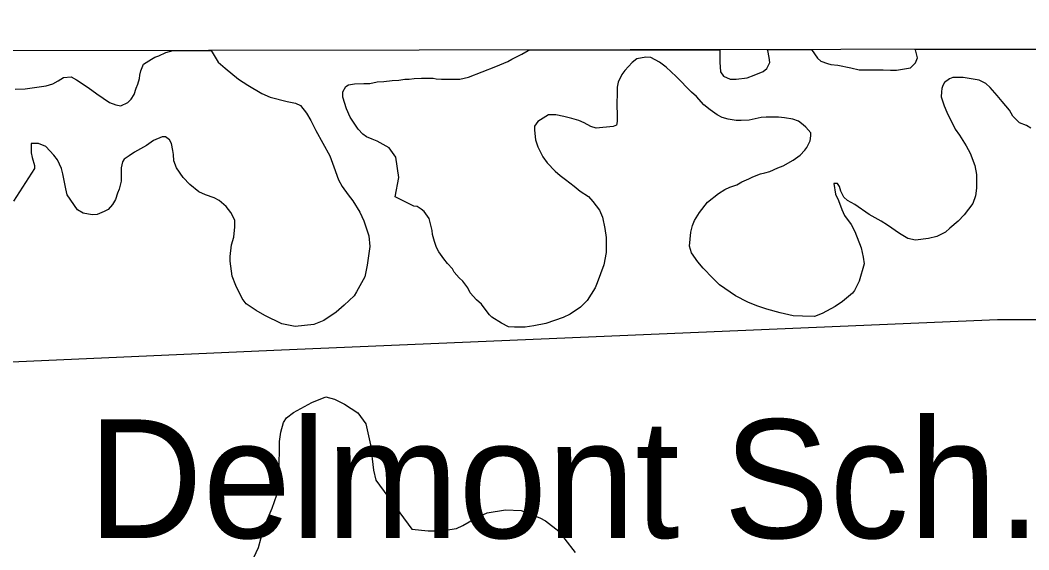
# Model space of a CAD drawing. Extents: x 3313447 to 3351316, y 703786 to 729172.
# Drawn here: x 3334360 to 3335065, y 727026 to 727397 of the extents above; entities that cross this region are included whole.
import ezdxf

# ---------------------------------------------------------------- set-up
doc = ezdxf.new("R2010")
doc.units = 0
for name, color, linetype in [('V-BLDG-IDEN', 7, 'Continuous'), ('V-GRID-FRAM', 7, 'Continuous'), ('V-ROAD-CNTR', 7, 'Continuous'), ('V-SITE-VEGE', 7, 'Continuous')]:
    doc.layers.add(name, color=color, linetype=linetype)

msp = doc.modelspace()

# ---------------------------------------------------------------- linework, layer by layer
at = {"layer": 'V-GRID-FRAM'}
msp.add_lwpolyline([(3317576.91, 727351.01), (3317595.43, 709166.01), (3349105.76, 709211.84), (3349071.38, 727396.82), (3317576.91, 727351.01)], dxfattribs=at)
at = {"layer": 'V-ROAD-CNTR'}
msp.add_lwpolyline([(3332315.11, 727077.8), (3332479.26, 727079.68), (3333055.08, 727106.8), (3333502.28, 727126.3), (3334153.97, 727148.99), (3334542.3, 727166.29), (3335042.59, 727187.61), (3335148.93, 727187.53), (3335323.4, 727179.33), (3335422.64, 727174.97), (3335521.15, 727173.06), (3335554.75, 727174.76)], dxfattribs=at)
at = {"layer": 'V-SITE-VEGE'}
for p, q in [((3334456.49, 727371.86), (3334461.37, 727374.28)), ((3334461.37, 727374.28), (3334466.6, 727375.57)), ((3334466.6, 727375.57), (3334492.98, 727375.61)), ((3334492.98, 727375.61), (3334493.04, 727375.57)), ((3334493.04, 727375.57), (3334497.88, 727367.55)), ((3334703.18, 727369.63), (3334710.14, 727373.08)), ((3334710.14, 727373.08), (3334714.68, 727375.5)), ((3334714.68, 727375.5), (3334715.31, 727375.93)), ((3334715.31, 727375.93), (3334848.64, 727376.13)), ((3334848.64, 727376.13), (3334848.61, 727367.39)), ((3334881.65, 727376.18), (3334912.69, 727376.22)), ((3334882.04, 727375.62), (3334881.65, 727376.18)), ((3334883.06, 727370.74), (3334882.04, 727375.62)), ((3334912.69, 727376.22), (3334916.81, 727370.28)), ((3334984.84, 727376.33), (3335155.71, 727376.57)), ((3334985.38, 727375.96), (3334984.84, 727376.33)), ((3334986.75, 727370.39), (3334985.38, 727375.96)), ((3334443.93, 727361.47), (3334445.68, 727365.99)), ((3334445.68, 727365.99), (3334451.26, 727369.45)), ((3334451.26, 727369.45), (3334453.7, 727370.83)), ((3334453.7, 727370.83), (3334456.49, 727371.86)), ((3334497.88, 727367.55), (3334502.74, 727363.36)), ((3334692.02, 727364.44), (3334700.39, 727367.9)), ((3334700.39, 727367.9), (3334703.18, 727369.63)), ((3334787.37, 727367.25), (3334782.13, 727361.7)), ((3334790.51, 727369.67), (3334787.37, 727367.25)), ((3334796.78, 727371.05), (3334790.51, 727369.67)), ((3334800.25, 727370.68), (3334796.78, 727371.05)), ((3334806.51, 727367.53), (3334800.25, 727370.68)), ((3334811.02, 727364.04), (3334806.51, 727367.53)), ((3334848.61, 727367.39), (3334848.93, 727360.78)), ((3334881.3, 727363.1), (3334883.4, 727367.27)), ((3334883.4, 727367.27), (3334883.06, 727370.74)), ((3334916.81, 727370.28), (3334919.24, 727368.19)), ((3334919.24, 727368.19), (3334923.76, 727366.43)), ((3334923.76, 727366.43), (3334926.19, 727365.73)), ((3334926.19, 727365.73), (3334931.06, 727365.36)), ((3334931.06, 727365.36), (3334940.1, 727363.59)), ((3334981.85, 727363.45), (3334985.35, 727366.92)), ((3334985.35, 727366.92), (3334986.75, 727370.39)), ((3334442.87, 727355.91), (3334443.22, 727358.34)), ((3334443.22, 727358.34), (3334443.93, 727361.47)), ((3334502.74, 727363.36), (3334512.1, 727355.67)), ((3334672.86, 727356.85), (3334692.02, 727364.44)), ((3334780.03, 727358.92), (3334777.58, 727353.37)), ((3334782.13, 727361.7), (3334780.03, 727358.92)), ((3334817.96, 727357.4), (3334811.02, 727364.04)), ((3334848.93, 727360.78), (3334851.01, 727357.64)), ((3334867.71, 727356.54), (3334872.58, 727358.26)), ((3334872.58, 727358.26), (3334878.85, 727361.02)), ((3334878.85, 727361.02), (3334881.3, 727363.1)), ((3334940.1, 727363.59), (3334946.01, 727362.18)), ((3334946.01, 727362.18), (3334962.72, 727362.12)), ((3334962.72, 727362.12), (3334967.93, 727361.76)), ((3334967.93, 727361.76), (3334972.11, 727361.74)), ((3334972.11, 727361.74), (3334981.85, 727363.45)), ((3334363.16, 727348.87), (3334377.78, 727350.91)), ((3334377.78, 727350.91), (3334382.31, 727352.29)), ((3334382.31, 727352.29), (3334386.14, 727354.36)), ((3334386.14, 727354.36), (3334389.98, 727356.78)), ((3334389.98, 727356.78), (3334395.2, 727357.11)), ((3334395.2, 727357.11), (3334399.02, 727355.01)), ((3334399.02, 727355.01), (3334407, 727349.77)), ((3334440.75, 727349.3), (3334441.81, 727352.08)), ((3334441.81, 727352.08), (3334442.87, 727355.91)), ((3334512.1, 727355.67), (3334518.7, 727351.47)), ((3334518.7, 727351.47), (3334528.42, 727345.52)), ((3334587.24, 727350.54), (3334588.99, 727351.58)), ((3334588.99, 727351.58), (3334593.16, 727352.26)), ((3334593.16, 727352.26), (3334599.77, 727352.58)), ((3334599.77, 727352.58), (3334603.95, 727352.57)), ((3334603.95, 727352.57), (3334609.17, 727353.59)), ((3334609.17, 727353.59), (3334613.7, 727353.93)), ((3334613.7, 727353.93), (3334619.62, 727354.6)), ((3334619.62, 727354.6), (3334624.14, 727354.94)), ((3334624.14, 727354.94), (3334628.32, 727355.62)), ((3334628.32, 727355.62), (3334631.45, 727355.61)), ((3334631.45, 727355.61), (3334634.93, 727355.94)), ((3334634.93, 727355.94), (3334640.15, 727356.27)), ((3334640.15, 727356.27), (3334648.15, 727356.24)), ((3334648.15, 727356.24), (3334650.24, 727355.89)), ((3334650.24, 727355.89), (3334654.07, 727355.53)), ((3334654.07, 727355.53), (3334666.94, 727355.48)), ((3334666.94, 727355.48), (3334672.86, 727356.85)), ((3334777.58, 727353.37), (3334776.87, 727349.89)), ((3334828.7, 727346.58), (3334817.96, 727357.4)), ((3334851.01, 727357.64), (3334855.87, 727355.53)), ((3334855.87, 727355.53), (3334860.05, 727355.52)), ((3334860.05, 727355.52), (3334867.71, 727356.54)), ((3335004.43, 727351.2), (3335003.73, 727349.11)), ((3335005.48, 727353.28), (3335004.43, 727351.2)), ((3335008.97, 727355.7), (3335005.48, 727353.28)), ((3335011.41, 727356.74), (3335008.97, 727355.7)), ((3335018.72, 727356.71), (3335011.41, 727356.74)), ((3335029.84, 727354.93), (3335018.72, 727356.71)), ((3335034.36, 727352.48), (3335029.84, 727354.93)), ((3335037.48, 727349.69), (3335034.36, 727352.48)), ((3334356.2, 727348.55), (3334363.16, 727348.87)), ((3334407, 727349.77), (3334413.25, 727345.22)), ((3334413.25, 727345.22), (3334421.93, 727339.28)), ((3334437.25, 727341.66), (3334439.35, 727344.79)), ((3334439.35, 727344.79), (3334440.75, 727349.3)), ((3334528.42, 727345.52), (3334534.33, 727343.07)), ((3334585.13, 727342.89), (3334585.14, 727346.72)), ((3334585.14, 727346.72), (3334587.24, 727350.54)), ((3334776.85, 727343.97), (3334776.49, 727340.15)), ((3334776.87, 727349.89), (3334776.85, 727343.97)), ((3334832.17, 727343.44), (3334828.7, 727346.58)), ((3335003.37, 727346.68), (3335003.36, 727343.2)), ((3335003.73, 727349.11), (3335003.37, 727346.68)), ((3335042.33, 727344.1), (3335037.48, 727349.69)), ((3335045.8, 727339.92), (3335042.33, 727344.1)), ((3334421.93, 727339.28), (3334426.45, 727337.52)), ((3334426.45, 727337.52), (3334429.93, 727336.81)), ((3334429.93, 727336.81), (3334434.81, 727339.23)), ((3334434.81, 727339.23), (3334437.25, 727341.66)), ((3334534.33, 727343.07), (3334546.15, 727339.89)), ((3334546.15, 727339.89), (3334552.06, 727338.83)), ((3334552.06, 727338.83), (3334555.53, 727337.08)), ((3334555.53, 727337.08), (3334559.69, 727331.84)), ((3334587.54, 727334.88), (3334585.13, 727342.89)), ((3334776.49, 727340.15), (3334776.48, 727336.32)), ((3334837.37, 727337.5), (3334832.17, 727343.44)), ((3334841.88, 727334.01), (3334837.37, 727337.5)), ((3335003.36, 727343.2), (3335005.43, 727336.92)), ((3335005.43, 727336.92), (3335007.15, 727332.4)), ((3335051, 727333.98), (3335045.8, 727339.92)), ((3334559.69, 727331.84), (3334562.81, 727326.61)), ((3334590.3, 727328.96), (3334587.54, 727334.88)), ((3334728.79, 727330.57), (3334721.46, 727326.07)), ((3334734.01, 727330.55), (3334728.79, 727330.57)), ((3334739.57, 727329.49), (3334734.01, 727330.55)), ((3334776.48, 727336.32), (3334776.81, 727331.79)), ((3334776.81, 727331.79), (3334776.79, 727325.88)), ((3334846.74, 727330.51), (3334841.88, 727334.01)), ((3334850.21, 727328.76), (3334846.74, 727330.51)), ((3335007.15, 727332.4), (3335013.02, 727320.55)), ((3335053.42, 727329.8), (3335051, 727333.98)), ((3335055.84, 727327.01), (3335053.42, 727329.8)), ((3334562.81, 727326.61), (3334566.26, 727319.64)), ((3334595.84, 727320.58), (3334590.3, 727328.96)), ((3334721.46, 727326.07), (3334719.02, 727322.6)), ((3334745.13, 727328.08), (3334739.57, 727329.49)), ((3334750, 727326.67), (3334745.13, 727328.08)), ((3334753.82, 727324.92), (3334750, 727326.67)), ((3334758.34, 727322.46), (3334753.82, 727324.92)), ((3334776.43, 727323.45), (3334773.99, 727322.41)), ((3334776.79, 727325.88), (3334776.43, 727323.45)), ((3334854.39, 727327.7), (3334850.21, 727328.76)), ((3334859.95, 727326.64), (3334854.39, 727327.7)), ((3334863.43, 727326.63), (3334859.95, 727326.64)), ((3334869, 727326.95), (3334863.43, 727326.63)), ((3334877.35, 727328.67), (3334869, 727326.95)), ((3334880.83, 727329), (3334877.35, 727328.67)), ((3334889.53, 727328.97), (3334880.83, 727329)), ((3334893.7, 727328.61), (3334889.53, 727328.97)), ((3334899.62, 727327.55), (3334893.7, 727328.61)), ((3334903.44, 727326.14), (3334899.62, 727327.55)), ((3334906.91, 727323.69), (3334903.44, 727326.14)), ((3334908.64, 727321.95), (3334906.91, 727323.69)), ((3335057.92, 727324.92), (3335055.84, 727327.01)), ((3335062.79, 727323.16), (3335057.92, 727324.92)), ((3335065.91, 727321.41), (3335062.79, 727323.16)), ((3334566.26, 727319.64), (3334575.94, 727301.87)), ((3334598.96, 727317.1), (3334595.84, 727320.58)), ((3334601.73, 727315.35), (3334598.96, 727317.1)), ((3334719.02, 727322.6), (3334719.01, 727319.82)), ((3334719.01, 727319.82), (3334719.68, 727313.2)), ((3334762.16, 727321.41), (3334758.34, 727322.46)), ((3334773.99, 727322.41), (3334762.16, 727321.41)), ((3334912.11, 727318.11), (3334908.64, 727321.95)), ((3334911.75, 727312.54), (3334912.11, 727316.02)), ((3334912.11, 727316.02), (3334912.11, 727318.11)), ((3335013.02, 727320.55), (3335016.14, 727316.36)), ((3335016.14, 727316.36), (3335020.64, 727309.04)), ((3334367.21, 727310.59), (3334367.18, 727303.97)), ((3334372.43, 727310.57), (3334367.21, 727310.59)), ((3334377.64, 727308.46), (3334372.43, 727310.57)), ((3334447.92, 727309.26), (3334439.56, 727304.42)), ((3334452.81, 727312.73), (3334447.92, 727309.26)), ((3334458.73, 727315.14), (3334452.81, 727312.73)), ((3334461.17, 727315.13), (3334458.73, 727315.14)), ((3334463.94, 727313.04), (3334461.17, 727315.13)), ((3334465.33, 727310.6), (3334463.94, 727313.04)), ((3334466.35, 727305.72), (3334465.33, 727310.6)), ((3334605.56, 727313.59), (3334601.73, 727315.35)), ((3334609.03, 727312.19), (3334605.56, 727313.59)), ((3334617.37, 727307.64), (3334609.03, 727312.19)), ((3334719.68, 727313.2), (3334721.4, 727308.32)), ((3334909.29, 727307.68), (3334911.75, 727312.54)), ((3335020.64, 727309.04), (3335023.4, 727303.81)), ((3334367.18, 727303.97), (3334367.87, 727300.84)), ((3334383.18, 727302.53), (3334377.64, 727308.46)), ((3334385.61, 727299.04), (3334383.18, 727302.53)), ((3334435.72, 727302), (3334432.23, 727299.58)), ((3334439.56, 727304.42), (3334435.72, 727302)), ((3334466.69, 727302.94), (3334466.35, 727305.72)), ((3334467.02, 727298.41), (3334466.69, 727302.94)), ((3334575.94, 727301.87), (3334578.7, 727294.2)), ((3334622.21, 727301.01), (3334617.37, 727307.64)), ((3334721.4, 727308.32), (3334724.86, 727301.35)), ((3334899.87, 727299.01), (3334904.75, 727302.48)), ((3334904.75, 727302.48), (3334907.9, 727305.94)), ((3334907.9, 727305.94), (3334909.29, 727307.68)), ((3335023.4, 727303.81), (3335026.86, 727295.1)), ((3334367.87, 727300.84), (3334369.59, 727295.27)), ((3334369.59, 727295.27), (3334369.58, 727293.18)), ((3334388.37, 727293.12), (3334385.61, 727299.04)), ((3334431.18, 727297.84), (3334430.12, 727293.67)), ((3334432.23, 727299.58), (3334431.18, 727297.84)), ((3334468.75, 727293.54), (3334467.02, 727298.41)), ((3334624.25, 727286.74), (3334622.21, 727301.01)), ((3334724.86, 727301.35), (3334727.98, 727297.17)), ((3334727.98, 727297.17), (3334733.52, 727291.23)), ((3334889.06, 727293.48), (3334892.9, 727294.86)), ((3334892.9, 727294.86), (3334899.87, 727299.01)), ((3335026.86, 727295.1), (3335027.88, 727288.83)), ((3334369.58, 727293.18), (3334354.89, 727270.27)), ((3334389.4, 727289.28), (3334388.37, 727293.12)), ((3334390.43, 727284.76), (3334389.4, 727289.28)), ((3334430.12, 727293.67), (3334430.09, 727284.27)), ((3334473.6, 727286.91), (3334468.75, 727293.54)), ((3334578.7, 727294.2), (3334582.15, 727285.14)), ((3334733.52, 727291.23), (3334736.99, 727288.09)), ((3334736.99, 727288.09), (3334740.81, 727285.29)), ((3334871.65, 727287.28), (3334876.87, 727289.35)), ((3334876.87, 727289.35), (3334880, 727290.04)), ((3334880, 727290.04), (3334883.49, 727291.07)), ((3334883.49, 727291.07), (3334889.06, 727293.48)), ((3335027.88, 727288.83), (3335027.84, 727279.44)), ((3334391.45, 727278.84), (3334390.43, 727284.76)), ((3334430.09, 727284.27), (3334428.68, 727278.71)), ((3334478.1, 727282.02), (3334473.6, 727286.91)), ((3334484.35, 727276.78), (3334478.1, 727282.02)), ((3334582.15, 727285.14), (3334584.57, 727280.61)), ((3334584.57, 727280.61), (3334588.72, 727274.68)), ((3334621.77, 727273.18), (3334624.25, 727286.74)), ((3334740.81, 727285.29), (3334746.71, 727280.75)), ((3334746.71, 727280.75), (3334750.88, 727277.26)), ((3334855.61, 727280.03), (3334860.49, 727281.75)), ((3334860.49, 727281.75), (3334863.98, 727283.83)), ((3334863.98, 727283.83), (3334868.86, 727285.9)), ((3334868.86, 727285.9), (3334871.65, 727287.28)), ((3334930.78, 727282.55), (3334928.34, 727282.56)), ((3334928.34, 727282.56), (3334929.36, 727275.25)), ((3334932.16, 727280.46), (3334930.78, 727282.55)), ((3334933.2, 727277.33), (3334932.16, 727280.46)), ((3334392.48, 727274.66), (3334391.45, 727278.84)), ((3334399.75, 727264.2), (3334392.48, 727274.66)), ((3334427.63, 727275.93), (3334426.22, 727271.41)), ((3334428.68, 727278.71), (3334427.63, 727275.93)), ((3334489.21, 727274.68), (3334484.35, 727276.78)), ((3334495.12, 727272.57), (3334489.21, 727274.68)), ((3334588.72, 727274.68), (3334592.19, 727270.49)), ((3334750.88, 727277.26), (3334756.77, 727273.41)), ((3334756.77, 727273.41), (3334759.89, 727269.92)), ((3334839.92, 727269.64), (3334847.6, 727275.53)), ((3334847.6, 727275.53), (3334852.13, 727278.3)), ((3334852.13, 727278.3), (3334855.61, 727280.03)), ((3334929.36, 727275.25), (3334931.44, 727270.72)), ((3334935.27, 727273.15), (3334933.2, 727277.33)), ((3335027.13, 727273.87), (3335025.37, 727268.66)), ((3335027.84, 727279.44), (3335027.13, 727273.87)), ((3334424.12, 727267.94), (3334420.98, 727264.47)), ((3334426.22, 727271.41), (3334424.12, 727267.94)), ((3334498.59, 727270.82), (3334495.12, 727272.57)), ((3334503.45, 727266.63), (3334498.59, 727270.82)), ((3334506.92, 727262.44), (3334503.45, 727266.63)), ((3334592.19, 727270.49), (3334597.03, 727262.48)), ((3334634.62, 727266.87), (3334621.77, 727273.18)), ((3334637.06, 727266.51), (3334634.62, 727266.87)), ((3334639.84, 727264.76), (3334637.06, 727266.51)), ((3334759.89, 727269.92), (3334764.4, 727263.99)), ((3334834.33, 727262.36), (3334839.92, 727269.64)), ((3334931.44, 727270.72), (3334933.85, 727264.45)), ((3334937.7, 727270.7), (3334935.27, 727273.15)), ((3334942.91, 727267.9), (3334937.7, 727270.7)), ((3334952.97, 727260.91), (3334942.91, 727267.9)), ((3335025.37, 727268.66), (3335019.43, 727260.68)), ((3334403.57, 727261.75), (3334399.75, 727264.2)), ((3334409.83, 727260.68), (3334403.57, 727261.75)), ((3334413.31, 727261.02), (3334409.83, 727260.68)), ((3334418.19, 727263.09), (3334413.31, 727261.02)), ((3334420.98, 727264.47), (3334418.19, 727263.09)), ((3334509.68, 727256.86), (3334506.92, 727262.44)), ((3334597.03, 727262.48), (3334599.8, 727256.55)), ((3334641.92, 727263.02), (3334639.84, 727264.76)), ((3334645.38, 727258.13), (3334641.92, 727263.02)), ((3334764.4, 727263.99), (3334766.47, 727259.11)), ((3334830.83, 727256.8), (3334834.33, 727262.36)), ((3334933.85, 727264.45), (3334935.58, 727260.27)), ((3334935.58, 727260.27), (3334940.42, 727253.99)), ((3334961.31, 727256.36), (3334952.97, 727260.91)), ((3335019.43, 727260.68), (3335015.24, 727256.17)), ((3334508.94, 727245.03), (3334509.66, 727252.34)), ((3334509.66, 727252.34), (3334509.68, 727256.86)), ((3334599.8, 727256.55), (3334603.24, 727246.1)), ((3334647.44, 727249.78), (3334645.38, 727258.13)), ((3334766.47, 727259.11), (3334768.18, 727251.1)), ((3334828.37, 727248.46), (3334829.43, 727253.33)), ((3334829.43, 727253.33), (3334830.83, 727256.8)), ((3334940.42, 727253.99), (3334942.84, 727249.11)), ((3334965.82, 727253.55), (3334961.31, 727256.36)), ((3334974.15, 727247.61), (3334965.82, 727253.55)), ((3335015.24, 727256.17), (3335009.31, 727251.32)), ((3334603.24, 727246.1), (3334603.91, 727238.44)), ((3334647.78, 727246.99), (3334647.44, 727249.78)), ((3334649.15, 727242.12), (3334647.78, 727246.99)), ((3334768.18, 727251.1), (3334769.2, 727244.84)), ((3334827.29, 727238.72), (3334828.37, 727248.46)), ((3334942.84, 727249.11), (3334947.33, 727237.61)), ((3334980.05, 727244.11), (3334974.15, 727247.61)), ((3335000.24, 727245.43), (3334994.32, 727244.06)), ((3335006.17, 727248.55), (3335000.24, 727245.43)), ((3335009.31, 727251.32), (3335006.17, 727248.55)), ((3334506.46, 727231.47), (3334507.18, 727239.82)), ((3334507.18, 727239.82), (3334508.94, 727245.03)), ((3334603.91, 727238.44), (3334602.12, 727225.58)), ((3334650.53, 727237.94), (3334649.15, 727242.12)), ((3334769.2, 727244.84), (3334769.17, 727234.4)), ((3334828.67, 727234.19), (3334827.29, 727238.72)), ((3334985.27, 727243.05), (3334980.05, 727244.11)), ((3334994.32, 727244.06), (3334985.27, 727243.05)), ((3334506.45, 727228.34), (3334506.46, 727231.47)), ((3334652.26, 727234.8), (3334650.53, 727237.94)), ((3334655.72, 727229.91), (3334652.26, 727234.8)), ((3334769.17, 727234.4), (3334767.4, 727225.7)), ((3334833.17, 727227.91), (3334828.67, 727234.19)), ((3334947.33, 727237.61), (3334948.7, 727231)), ((3334948.7, 727231), (3334949.38, 727226.47)), ((3334507.81, 727217.9), (3334506.45, 727228.34)), ((3334602.12, 727225.58), (3334600.36, 727217.23)), ((3334658.15, 727226.78), (3334655.72, 727229.91)), ((3334661.62, 727222.94), (3334658.15, 727226.78)), ((3334767.4, 727225.7), (3334762.83, 727213.19)), ((3334836.98, 727223.38), (3334833.17, 727227.91)), ((3334949.38, 727226.47), (3334945.85, 727214.3)), ((3334510.22, 727211.28), (3334507.81, 727217.9)), ((3334600.36, 727217.23), (3334594.75, 727206.81)), ((3334663, 727220.5), (3334661.62, 727222.94)), ((3334666.46, 727216.66), (3334663, 727220.5)), ((3334843.56, 727216.39), (3334836.98, 727223.38)), ((3334514.71, 727202.21), (3334510.22, 727211.28)), ((3334668.89, 727214.21), (3334666.46, 727216.66)), ((3334672.35, 727209.68), (3334668.89, 727214.21)), ((3334762.83, 727213.19), (3334761.43, 727209.72)), ((3334848.42, 727211.85), (3334843.56, 727216.39)), ((3334859.53, 727204.16), (3334848.42, 727211.85)), ((3334945.85, 727214.3), (3334942.7, 727207.71)), ((3334593, 727204.04), (3334586.02, 727197.45)), ((3334594.75, 727206.81), (3334593, 727204.04)), ((3334674.08, 727206.19), (3334672.35, 727209.68)), ((3334678.59, 727201.31), (3334674.08, 727206.19)), ((3334761.43, 727209.72), (3334755.83, 727200.69)), ((3334868.21, 727199.61), (3334859.53, 727204.16)), ((3334941.3, 727205.97), (3334934.32, 727200.08)), ((3334942.7, 727207.71), (3334941.3, 727205.97)), ((3334517.48, 727198.38), (3334514.71, 727202.21)), ((3334524.42, 727193.83), (3334517.48, 727198.38)), ((3334586.02, 727197.45), (3334580.44, 727192.6)), ((3334682.06, 727198.16), (3334678.59, 727201.31)), ((3334685.87, 727192.93), (3334682.06, 727198.16)), ((3334751.29, 727196.18), (3334743.97, 727191.34)), ((3334755.83, 727200.69), (3334751.29, 727196.18)), ((3334874.47, 727197.15), (3334868.21, 727199.61)), ((3334881.42, 727194.69), (3334874.47, 727197.15)), ((3334929.09, 727196.62), (3334920.03, 727191.78)), ((3334934.32, 727200.08), (3334929.09, 727196.62)), ((3334530.67, 727190.33), (3334524.42, 727193.83)), ((3334542.48, 727184.38), (3334530.67, 727190.33)), ((3334580.44, 727192.6), (3334571.72, 727186.71)), ((3334687.6, 727190.84), (3334685.87, 727192.93)), ((3334689.33, 727189.09), (3334687.6, 727190.84)), ((3334695.93, 727184.89), (3334689.33, 727189.09)), ((3334739.09, 727188.92), (3334726.9, 727184.79)), ((3334743.97, 727191.34), (3334739.09, 727188.92)), ((3334890.8, 727192.23), (3334881.42, 727194.69)), ((3334899.84, 727190.11), (3334890.8, 727192.23)), ((3334906.45, 727189.73), (3334899.84, 727190.11)), ((3334914.8, 727189.71), (3334906.45, 727189.73)), ((3334920.03, 727191.78), (3334914.8, 727189.71)), ((3334551.88, 727182.6), (3334542.48, 727184.38)), ((3334564.75, 727183.95), (3334551.88, 727182.6)), ((3334571.72, 727186.71), (3334564.75, 727183.95)), ((3334700.79, 727182.44), (3334695.93, 727184.89)), ((3334704.97, 727182.08), (3334700.79, 727182.44)), ((3334712.62, 727182.05), (3334704.97, 727182.08)), ((3334718.54, 727183.07), (3334712.62, 727182.05)), ((3334726.9, 727184.79), (3334718.54, 727183.07))]:
    msp.add_line(p, q, dxfattribs=at)
msp.add_lwpolyline([(3334522.87, 727021.03), (3334526.19, 727028.15), (3334527.86, 727034.19), (3334532.29, 727047.34), (3334535.62, 727055.57), (3334538.94, 727064.89), (3334540.64, 727080.8), (3334540.72, 727102.21), (3334541.84, 727108.8), (3334543.51, 727115.38), (3334545.71, 727118.67), (3334550.67, 727122.49), (3334563.32, 727129.58), (3334573.21, 727133.39), (3334579.25, 727131.72), (3334586.37, 727128.41), (3334595.68, 727122.33), (3334601.15, 727114.63), (3334604.39, 727099.8), (3334606.53, 727082.22), (3334608.15, 727075.08), (3334633.29, 727040.96), (3334644.81, 727039.82), (3334653.59, 727039.79), (3334664.57, 727041.4), (3334668.98, 727043.58), (3334677.78, 727048.49), (3334686.02, 727052.31), (3334698.66, 727054.46), (3334709.63, 727053.87), (3334722.79, 727048.89), (3334726.63, 727046.68), (3334735.94, 727039.51), (3334740.31, 727034.01), (3334747.41, 727024.65)], dxfattribs=at)

# ---------------------------------------------------------------- texts
at = {"layer": 'V-BLDG-IDEN'}
msp.add_text('Delmont Sch.', height=82.9998, dxfattribs=at).set_placement((3334407.03, 727034.68))

doc.saveas('drawing.dxf')
